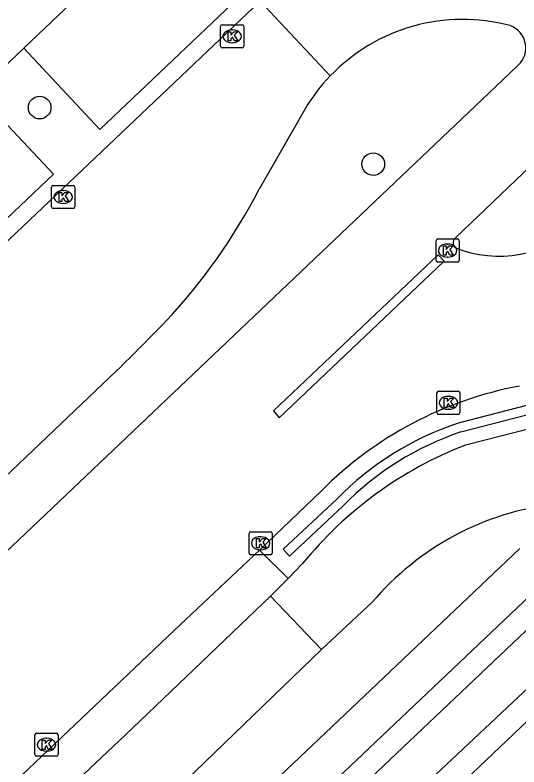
# Model space of a CAD drawing. Extents: x 156141 to 158132, y 385651 to 388399.
# Drawn here: x 156750.18 to 156771.99, y 388071.65 to 388104.18 of the extents above; entities that cross this region are included whole.
import ezdxf

# ---------------------------------------------------------------- set-up
doc = ezdxf.new("R2010")
doc.units = 0
for name, color, linetype in [('IMGEO_Berm_groen', 7, 'Continuous'), ('IMGEO_Boom', 7, 'Continuous'), ('IMGEO_Fietspad_gesloten', 7, 'Continuous'), ('IMGEO_Groenvoorziening', 7, 'Continuous'), ('IMGEO_Haag', 7, 'Continuous'), ('IMGEO_Hek', 7, 'Continuous'), ('IMGEO_Kolk', 7, 'Continuous'), ('IMGEO_Parkeervlak_halfverhard', 7, 'Continuous'), ('IMGEO_Rijbaan_lokaal_gesloten', 7, 'Continuous'), ('IMGEO_Rijbaan_lokaal_open', 7, 'Continuous'), ('IMGEO_Voetpad_open', 7, 'Continuous'), ('IMGEO_Waterloop', 7, 'Continuous')]:
    doc.layers.add(name, color=color, linetype=linetype)

msp = doc.modelspace()

# ---------------------------------------------------------------- linework, layer by layer
at = {"layer": 'IMGEO_Berm_groen'}
msp.add_lwpolyline([(156760.755, 388081.032), (156761.993, 388079.81)], dxfattribs=at)
at = {"layer": 'IMGEO_Boom'}
for centre in [(156751.247, 388100.179), (156765.683, 388097.735)]:
    msp.add_circle(centre, 0.489, dxfattribs=at)
at = {"layer": 'IMGEO_Fietspad_gesloten'}
for points in [[(156773.347, 388086.513), (156769.668, 388085.581)], [(156762.621, 388080.449), (156761.993, 388079.81)], [(156761.993, 388079.81), (156761.237, 388079.04)], [(156761.237, 388079.04), (156754.949, 388073.025), (156720.618, 388040.664)], [(156763.437, 388076.74), (156761.237, 388079.04)], [(156763.437, 388076.74), (156765.626, 388078.762)], [(156722.434, 388037.525), (156757.12, 388070.631), (156763.437, 388076.74)]]:
    msp.add_lwpolyline(points, dxfattribs=at)
for centre, radius, start, end in [((156775.885, 388069.64), 17.11, 111.3053, 140.8229), ((156774.989, 388070.866), 12.248, 96.5017, 139.8571)]:
    msp.add_arc(centre, radius, start, end, dxfattribs=at)
at = {"layer": 'IMGEO_Groenvoorziening'}
for points in [[(156798.092, 388098.13), (156728.063, 388031.516)], [(156772.018, 388081.098), (156727.418, 388038.801), (156725.16, 388036.394), (156727.867, 388033.302), (156775.484, 388077.99)]]:
    msp.add_lwpolyline(points, dxfattribs=at)
at = {"layer": 'IMGEO_Haag'}
for points in [[(156773.142, 388087.51), (156769.36, 388086.53)], [(156769.474, 388086.146), (156773.22, 388087.116)], [(156764.1, 388083.243), (156761.779, 388081.071), (156762.053, 388080.779), (156764.38, 388082.957)]]:
    msp.add_lwpolyline(points, dxfattribs=at)
for centre, radius, start, end in [((156773.57, 388073.941), 13.275, 108.4911, 135.5119), ((156773.564, 388073.95), 12.863, 108.5386, 135.5571)]:
    msp.add_arc(centre, radius, start, end, dxfattribs=at)
at = {"layer": 'IMGEO_Hek'}
msp.add_lwpolyline([(156728.063, 388031.516), (156798.092, 388098.13)], dxfattribs=at)
at = {"layer": 'IMGEO_Kolk'}
for p, q in [((156759.078, 388102.835), (156759.078, 388103.687)), ((156759.153, 388103.761), (156760.005, 388103.761)), ((156759.566, 388103.541), (156759.591, 388103.541)), ((156760.079, 388103.687), (156760.079, 388102.835)), ((156759.589, 388102.981), (156759.564, 388102.981)), ((156760.005, 388102.761), (156759.153, 388102.761)), ((156751.763, 388095.885), (156751.763, 388096.737)), ((156751.838, 388096.811), (156752.69, 388096.811)), ((156752.764, 388096.737), (156752.764, 388095.885)), ((156752.251, 388096.591), (156752.276, 388096.591)), ((156752.274, 388096.031), (156752.249, 388096.031)), ((156752.69, 388095.811), (156751.838, 388095.811)), ((156768.399, 388093.569), (156768.399, 388094.421)), ((156768.474, 388094.495), (156769.326, 388094.495)), ((156769.4, 388094.421), (156769.4, 388093.569)), ((156768.887, 388094.275), (156768.912, 388094.275)), ((156768.91, 388093.715), (156768.885, 388093.715)), ((156769.326, 388093.495), (156768.474, 388093.495)), ((156768.508, 388087.908), (156769.36, 388087.908)), ((156768.433, 388086.982), (156768.433, 388087.834)), ((156768.921, 388087.688), (156768.946, 388087.688)), ((156769.434, 388087.834), (156769.434, 388086.982)), ((156769.36, 388086.908), (156768.508, 388086.908)), ((156768.944, 388087.128), (156768.919, 388087.128)), ((156760.308, 388080.906), (156760.308, 388081.758)), ((156760.383, 388081.832), (156761.235, 388081.832)), ((156761.309, 388081.758), (156761.309, 388080.906)), ((156760.796, 388081.612), (156760.821, 388081.612)), ((156760.819, 388081.052), (156760.794, 388081.052)), ((156761.235, 388080.832), (156760.383, 388080.832)), ((156751.041, 388072.189), (156751.041, 388073.041)), ((156751.116, 388073.115), (156751.968, 388073.115)), ((156751.529, 388072.895), (156751.554, 388072.895)), ((156752.042, 388073.041), (156752.042, 388072.189)), ((156751.552, 388072.335), (156751.527, 388072.335)), ((156751.968, 388072.115), (156751.116, 388072.115))]:
    msp.add_line(p, q, dxfattribs=at)
for points in [[(156759.078, 388102.835), (156759.078, 388103.687)], [(156759.153, 388103.761), (156760.005, 388103.761)], [(156760.079, 388103.687), (156760.079, 388102.835)], [(156759.399, 388103.461), (156759.522, 388103.461), (156759.522, 388103.31), (156759.652, 388103.461), (156759.816, 388103.461), (156759.67, 388103.31), (156759.823, 388103.061), (156759.671, 388103.061), (156759.586, 388103.225), (156759.522, 388103.158), (156759.522, 388103.061), (156759.399, 388103.061), (156759.399, 388103.461)], [(156760.005, 388102.761), (156759.153, 388102.761)], [(156751.763, 388095.885), (156751.763, 388096.737)], [(156751.838, 388096.811), (156752.69, 388096.811)], [(156752.764, 388096.737), (156752.764, 388095.885)], [(156752.084, 388096.511), (156752.207, 388096.511), (156752.207, 388096.36), (156752.337, 388096.511), (156752.501, 388096.511), (156752.355, 388096.36), (156752.508, 388096.111), (156752.356, 388096.111), (156752.271, 388096.275), (156752.207, 388096.208), (156752.207, 388096.111), (156752.084, 388096.111), (156752.084, 388096.511)], [(156752.69, 388095.811), (156751.838, 388095.811)], [(156768.399, 388093.569), (156768.399, 388094.421)], [(156768.474, 388094.495), (156769.326, 388094.495)], [(156769.4, 388094.421), (156769.4, 388093.569)], [(156768.72, 388094.195), (156768.843, 388094.195), (156768.843, 388094.044), (156768.973, 388094.195), (156769.137, 388094.195), (156768.991, 388094.044), (156769.144, 388093.795), (156768.992, 388093.795), (156768.907, 388093.959), (156768.843, 388093.892), (156768.843, 388093.795), (156768.72, 388093.795), (156768.72, 388094.195)], [(156769.326, 388093.495), (156768.474, 388093.495)], [(156768.508, 388087.908), (156769.36, 388087.908)], [(156768.433, 388086.982), (156768.433, 388087.834)], [(156768.754, 388087.608), (156768.877, 388087.608), (156768.877, 388087.457), (156769.007, 388087.608), (156769.171, 388087.608), (156769.025, 388087.457), (156769.178, 388087.208), (156769.026, 388087.208), (156768.941, 388087.372), (156768.877, 388087.305), (156768.877, 388087.208), (156768.754, 388087.208), (156768.754, 388087.608)], [(156769.434, 388087.834), (156769.434, 388086.982)], [(156769.36, 388086.908), (156768.508, 388086.908)], [(156760.308, 388080.906), (156760.308, 388081.758)], [(156760.383, 388081.832), (156761.235, 388081.832)], [(156761.309, 388081.758), (156761.309, 388080.906)], [(156760.629, 388081.532), (156760.752, 388081.532), (156760.752, 388081.381), (156760.882, 388081.532), (156761.046, 388081.532), (156760.9, 388081.381), (156761.053, 388081.132), (156760.901, 388081.132), (156760.816, 388081.296), (156760.752, 388081.229), (156760.752, 388081.132), (156760.629, 388081.132), (156760.629, 388081.532)], [(156761.235, 388080.832), (156760.383, 388080.832)], [(156751.041, 388072.189), (156751.041, 388073.041)], [(156751.116, 388073.115), (156751.968, 388073.115)], [(156752.042, 388073.041), (156752.042, 388072.189)], [(156751.362, 388072.815), (156751.485, 388072.815), (156751.485, 388072.664), (156751.615, 388072.815), (156751.779, 388072.815), (156751.633, 388072.664), (156751.786, 388072.415), (156751.634, 388072.415), (156751.549, 388072.579), (156751.485, 388072.512), (156751.485, 388072.415), (156751.362, 388072.415), (156751.362, 388072.815)], [(156751.968, 388072.115), (156751.116, 388072.115)]]:
    msp.add_lwpolyline(points, dxfattribs=at)
for centre, start, end in [((156759.155, 388103.685), 91.552, 178.448), ((156759.155, 388103.685), 91.552, 178.448), ((156760.003, 388103.685), 1.552, 88.448), ((156760.003, 388103.685), 1.552, 88.448), ((156759.155, 388102.837), 181.552, 268.448), ((156759.155, 388102.837), 181.552, 268.448), ((156760.003, 388102.837), 271.552, 358.448), ((156760.003, 388102.837), 271.552, 358.448), ((156751.84, 388096.735), 91.552, 178.448), ((156751.84, 388096.735), 91.552, 178.448), ((156752.688, 388096.735), 1.552, 88.448), ((156752.688, 388096.735), 1.552, 88.448), ((156751.84, 388095.887), 181.552, 268.448), ((156751.84, 388095.887), 181.552, 268.448), ((156752.688, 388095.887), 271.552, 358.448), ((156752.688, 388095.887), 271.552, 358.448), ((156768.476, 388094.419), 91.552, 178.448), ((156768.476, 388094.419), 91.552, 178.448), ((156769.324, 388094.419), 1.552, 88.448), ((156769.324, 388094.419), 1.552, 88.448), ((156768.476, 388093.571), 181.552, 268.448), ((156768.476, 388093.571), 181.552, 268.448), ((156769.324, 388093.571), 271.552, 358.448), ((156769.324, 388093.571), 271.552, 358.448), ((156768.51, 388087.832), 91.552, 178.448), ((156768.51, 388087.832), 91.552, 178.448), ((156769.358, 388087.832), 1.552, 88.448), ((156769.358, 388087.832), 1.552, 88.448), ((156768.51, 388086.984), 181.552, 268.448), ((156768.51, 388086.984), 181.552, 268.448), ((156769.358, 388086.984), 271.552, 358.448), ((156769.358, 388086.984), 271.552, 358.448), ((156760.385, 388081.756), 91.552, 178.448), ((156760.385, 388081.756), 91.552, 178.448), ((156761.233, 388081.756), 1.552, 88.448), ((156761.233, 388081.756), 1.552, 88.448), ((156760.385, 388080.908), 181.552, 268.448), ((156760.385, 388080.908), 181.552, 268.448), ((156761.233, 388080.908), 271.552, 358.448), ((156761.233, 388080.908), 271.552, 358.448), ((156751.118, 388073.039), 91.552, 178.448), ((156751.118, 388073.039), 91.552, 178.448), ((156751.966, 388073.039), 1.552, 88.448), ((156751.966, 388073.039), 1.552, 88.448), ((156751.118, 388072.191), 181.552, 268.448), ((156751.118, 388072.191), 181.552, 268.448), ((156751.966, 388072.191), 271.552, 358.448), ((156751.966, 388072.191), 271.552, 358.448)]:
    msp.add_arc(centre, 0.0765, start, end, dxfattribs=at)
for centre, major_axis, ratio, start_param, end_param in [((156759.565, 388103.261), (-0.387, 0.002), 0.722429, 4.712389, 7.853982), ((156759.59, 388103.261), (-0.39, 0.002), 0.717154, 1.570796, 4.712389), ((156752.25, 388096.311), (-0.387, 0.002), 0.722429, 4.712389, 7.853982), ((156752.275, 388096.311), (-0.39, 0.002), 0.717154, 1.570796, 4.712389), ((156768.886, 388093.995), (-0.387, 0.002), 0.722429, 4.712389, 7.853982), ((156768.911, 388093.995), (-0.39, 0.002), 0.717154, 1.570796, 4.712389), ((156768.92, 388087.408), (-0.387, 0.002), 0.722429, 4.712389, 7.853982), ((156768.945, 388087.408), (-0.39, 0.002), 0.717154, 1.570796, 4.712389), ((156760.795, 388081.332), (-0.387, 0.002), 0.722429, 4.712389, 7.853982), ((156760.82, 388081.332), (-0.39, 0.002), 0.717154, 1.570796, 4.712389), ((156751.528, 388072.615), (-0.387, 0.002), 0.722429, 4.712389, 7.853982), ((156751.553, 388072.615), (-0.39, 0.002), 0.717154, 1.570796, 4.712389)]:
    msp.add_ellipse(centre, major_axis=major_axis, ratio=ratio, start_param=start_param, end_param=end_param, dxfattribs=at)
at = {"layer": 'IMGEO_Parkeervlak_halfverhard'}
msp.add_lwpolyline([(156764.848, 388116.352), (156768.191, 388112.853), (156753.854, 388099.231), (156750.558, 388102.747)], dxfattribs=at)
at = {"layer": 'IMGEO_Rijbaan_lokaal_gesloten'}
for points in [[(156760.794, 388104.778), (156670.342, 388018.939)], [(156763.822, 388101.553), (156760.794, 388104.778)], [(156734.052, 388066.003), (156771.27, 388101.372), (156771.958, 388102.013)], [(156775.408, 388100.439), (156769.249, 388094.56)], [(156762.735, 388100.13), (156760.749, 388096.649)], [(156761.366, 388087.054), (156761.613, 388086.758), (156768.75, 388093.536), (156768.494, 388093.813), (156761.366, 388087.054)], [(156754.574, 388088.795), (156736.437, 388071.544)], [(156763.437, 388083.597), (156760.755, 388081.032)], [(156720.604, 388042.946), (156757.081, 388077.566), (156760.755, 388081.032)]]:
    msp.add_lwpolyline(points, dxfattribs=at)
for centre, radius, start, end in [((156769.555, 388096.049), 7.947, 75.0478, 136.1652), ((156771.257, 388102.762), 1.026, 313.0919, 70.1829), ((156769.541, 388096.058), 7.931, 136.1426, 149.1064), ((156771.125, 388098.778), 5.029, 247.6507, 19.1327), ((156737.784, 388108.614), 25.896, 316.9435, 332.4797), ((156769.431, 388094.326), 0.296, 127.9762, 222.5403), ((156690.637, 388154.595), 91.747, 314.17769, 316.06378), ((156774.99, 388072.117), 16.287, 100.5256, 135.1824)]:
    msp.add_arc(centre, radius, start, end, dxfattribs=at)
at = {"layer": 'IMGEO_Rijbaan_lokaal_open'}
for points in [[(156764.848, 388116.352), (156750.558, 388102.747)], [(156750.558, 388102.747), (156748.531, 388100.824)]]:
    msp.add_lwpolyline(points, dxfattribs=at)
at = {"layer": 'IMGEO_Voetpad_open'}
msp.add_lwpolyline([(156748.531, 388100.824), (156751.849, 388097.299), (156748.355, 388094.002)], dxfattribs=at)
at = {"layer": 'IMGEO_Waterloop'}
msp.add_lwpolyline([(156775.088, 388080.199), (156727.751, 388035.334), (156727.065, 388036.034), (156774.416, 388080.913)], dxfattribs=at)

doc.saveas('drawing.dxf')
